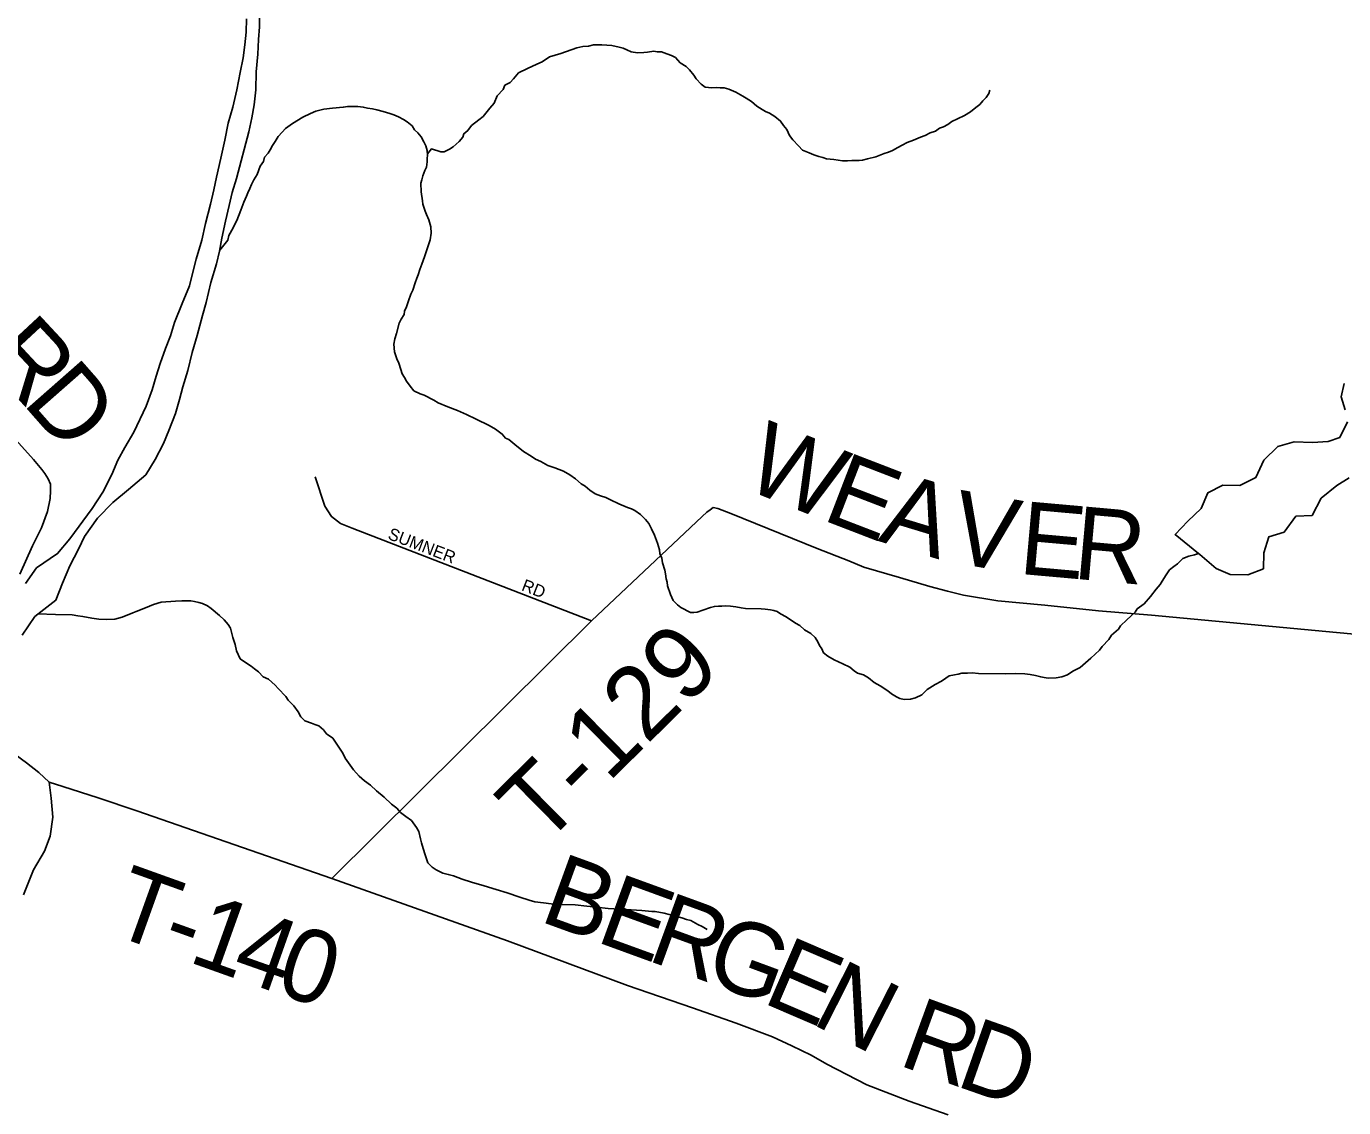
# Model space of a CAD drawing. Extents: x 1310247 to 1664935, y 235267 to 584339.
# Drawn here: x 1507738 to 1513158, y 425963 to 430411 of the extents above; entities that cross this region are included whole.
import ezdxf

# ---------------------------------------------------------------- set-up
doc = ezdxf.new("R2010")
doc.units = 0
for name, color, linetype in [('GM_X_County_Road', 7, 'Continuous'), ('GM_X_County_Road_Text', 7, 'Continuous'), ('GM_X_Major_River', 7, 'Continuous'), ('GM_X_Minor_River', 7, 'Continuous'), ('GM_X_Township_Road', 7, 'Continuous'), ('GM_X_Township_Road_Text', 7, 'Continuous'), ('GM_X_Township_Subdivision', 7, 'Continuous'), ('GM_X_Township_Subdivision_Text', 7, 'Continuous')]:
    doc.layers.add(name, color=color, linetype=linetype)

msp = doc.modelspace()

# ---------------------------------------------------------------- linework, layer by layer
at = {"layer": 'GM_X_County_Road'}
for points in [[(1507710.8, 428157.8), (1507763.7, 428274.3), (1507801, 428348.1), (1507824.7, 428415.5), (1507836.6, 428469.3), (1507837.1, 428499.7), (1507837.1, 428528.2), (1507828.3, 428549.9), (1507814.2, 428571.3), (1507801.4, 428587.7), (1507768.2, 428628.7), (1507694.4, 428710.7)], [(1507727.1, 426837.7), (1507767.9, 426940.4), (1507812.2, 427017.3), (1507836.1, 427079.7), (1507846.6, 427157.8), (1507840.4, 427235.2), (1507832.1, 427301.2), (1507790.1, 427340.9), (1507739.3, 427381.1), (1507692.1, 427415)]]:
    msp.add_lwpolyline(points, dxfattribs=at)
at = {"layer": 'GM_X_Major_River'}
for points in [[(1508643.4, 430441.5), (1508642.5, 430387.5), (1508637.6, 430335.5), (1508630.7, 430281.6), (1508617.7, 430221.7), (1508604.4, 430149.9), (1508587.2, 430078.1), (1508568.1, 430012.3), (1508554.9, 429942.5), (1508537.7, 429868.7), (1508520.4, 429790.9), (1508509.5, 429739), (1508496.5, 429679.1), (1508475.1, 429599.4), (1508460, 429531.6), (1508436.7, 429453.9), (1508423.7, 429400), (1508408.8, 429344.2), (1508379.6, 429270.6)], [(1508698, 430476.6), (1508696.8, 430408.6), (1508693.9, 430356.6), (1508690.9, 430296.6), (1508683.6, 430224.6), (1508682.4, 430150.5), (1508675.3, 430088.6), (1508666.4, 430034.6), (1508653.4, 429976.8), (1508602.2, 429785.5), (1508585.2, 429727.7), (1508572.3, 429673.8), (1508557.2, 429610), (1508542, 429540.2)], [(1508542, 429540.2), (1508533.1, 429486.3), (1508520.2, 429434.4), (1508496.9, 429356.7), (1508477.5, 429275), (1508462.6, 429221.2), (1508441.2, 429139.4), (1508420.1, 429069.7), (1508402.8, 428995.9), (1508381.7, 428928.2), (1508368.8, 428876.3), (1508351.8, 428818.6), (1508324.6, 428748.9), (1508301.8, 428695.3), (1508268.7, 428629.8), (1508229.6, 428566.3), (1508158.7, 428505.5), (1508093.8, 428452.5), (1508030.8, 428387.5), (1507977.5, 428312.4), (1507952.7, 428260.7), (1507917.5, 428191.2), (1507886.3, 428119.7), (1507859.2, 428050.1), (1507772.5, 427983.7)], [(1508379.6, 429270.6), (1508348.3, 429193.1), (1508331.3, 429137.3), (1508310.5, 429085.6), (1508289.4, 429023.9), (1508272.6, 428972.1), (1508255.6, 428916.3), (1508230.5, 428848.7), (1508180.7, 428741.4), (1508143.6, 428678), (1508114.8, 428626.4), (1508089.8, 428566.8), (1508052.6, 428495.3), (1508009.5, 428428), (1507917.5, 428303.4), (1507866.5, 428242.2), (1507780.4, 428183.7)], [(1507780.4, 428183.7), (1507735.1, 428118.5)], [(1507772.5, 427983.7), (1507721, 427906.5)]]:
    msp.add_lwpolyline(points, dxfattribs=at)
at = {"layer": 'GM_X_Minor_River'}
for points in [[(1509388.8, 429886.8), (1509405.7, 429907.6), (1509443.5, 429894.9), (1509457.5, 429894.6), (1509479.7, 429906.3), (1509493.9, 429916.1), (1509518.3, 429937.7), (1509534.6, 429955.5), (1509538.8, 429969.5), (1509555.1, 429983.2), (1509569.4, 430003), (1509599.9, 430026.5), (1509618.1, 430040.3), (1509644.7, 430073.9), (1509663.1, 430095.6), (1509675.6, 430125.5), (1509700, 430151.1), (1509706.3, 430169.1), (1509728.6, 430180.7), (1509742.8, 430194.5), (1509763.3, 430220.2), (1509799.6, 430237.7), (1509837.9, 430255), (1509860.1, 430264.7), (1509890.5, 430286.2), (1509936.7, 430299.5), (1510003.2, 430322.4), (1510027.3, 430328), (1510051.4, 430329.5), (1510071.5, 430335.2), (1510105.5, 430334.6), (1510147.5, 430331.9), (1510177.4, 430325.4), (1510193.4, 430321.1), (1510209.3, 430314.8), (1510227.1, 430306.5), (1510253.1, 430302), (1510279.1, 430303.5), (1510293.2, 430305.3), (1510319.3, 430308.9), (1510333.2, 430306.6), (1510351.3, 430306.3), (1510373.1, 430297.9), (1510393.1, 430291.6), (1510408.9, 430283.3), (1510428.6, 430260.9), (1510452.3, 430246.4), (1510466.1, 430232.1), (1510483.8, 430209.8), (1510493.5, 430195.6), (1510515.2, 430173.1), (1510531, 430160.8), (1510559, 430158.3), (1510579, 430160), (1510593, 430157.8), (1510609, 430157.5), (1510629, 430153.1), (1510656.8, 430140.6), (1510686.5, 430124.1), (1510700.4, 430115.8), (1510722.2, 430101.4), (1510743.9, 430083), (1510765.7, 430068.5), (1510779.6, 430060.3), (1510795.5, 430054), (1510817.2, 430039.6), (1510841, 430021.1), (1510852.7, 430002.9), (1510866.4, 429986.6), (1510878, 429962.3), (1510891.7, 429944), (1510915.3, 429919.6), (1510931, 429901.2), (1510958.9, 429890.7), (1510978.8, 429882.4), (1510998.7, 429876), (1511014.6, 429871.7), (1511030.5, 429865.4), (1511060.5, 429862.9), (1511096.5, 429858.3), (1511116.5, 429857.9), (1511134.5, 429859.6), (1511164.6, 429859.1), (1511178.6, 429860.9), (1511198.7, 429866.5), (1511232.9, 429874), (1511267.1, 429887.4), (1511285.2, 429893.1), (1511301.4, 429900.9), (1511323.6, 429912.5), (1511341.8, 429922.2), (1511362, 429933.9), (1511388.2, 429943.5), (1511416.4, 429955), (1511436.5, 429962.7), (1511456.7, 429972.4), (1511478.9, 429980), (1511495.1, 429991.8), (1511511.2, 429997.5), (1511529.4, 430007.2), (1511545.6, 430019)], [(1511545.6, 430019), (1511569.8, 430030.6), (1511598.1, 430044.1), (1511622.3, 430059.8), (1511644.7, 430077.4), (1511660.9, 430089.2), (1511673.1, 430105), (1511687.4, 430118.8), (1511697.7, 430134.6), (1511701.9, 430148.6)], [(1508533.8, 429490.7), (1508566.6, 429531), (1508570.9, 429551), (1508589.5, 429582.8), (1508595.7, 429596.7), (1508604, 429612.6), (1508620.7, 429654.4), (1508633.3, 429688.3), (1508643.7, 429712.2), (1508649.9, 429726.1), (1508658.2, 429744), (1508664.5, 429760), (1508674.8, 429779.8), (1508687.2, 429801.7), (1508699.8, 429835.6), (1508714.1, 429855.4), (1508718.5, 429873.3), (1508732.7, 429889.1), (1508741, 429903), (1508751.3, 429920.9), (1508761.6, 429936.8), (1508773.9, 429958.6), (1508790.2, 429976.4), (1508804.5, 429990.2), (1508832.9, 430011.7), (1508875.3, 430037.1), (1508907.6, 430052.5), (1508929.8, 430062.2), (1508962, 430069.7), (1508998.1, 430075), (1509042.2, 430078.3), (1509060.3, 430082), (1509102.3, 430081.3), (1509124.3, 430078.9), (1509142.2, 430074.6), (1509162.2, 430072.2), (1509180.1, 430067.9), (1509206.1, 430061.4), (1509234, 430052.9), (1509249.9, 430046.6), (1509269.7, 430038.3), (1509289.6, 430027.9), (1509305.4, 430017.6), (1509325.2, 430001.2), (1509334.9, 429985), (1509348.7, 429972.7), (1509362.5, 429956.5), (1509374.1, 429936.2), (1509381.9, 429920), (1509387.5, 429899.9), (1509389.2, 429881.8), (1509387, 429867.8), (1509386.8, 429853.8), (1509384.4, 429831.7), (1509378.1, 429817.8), (1509369.8, 429795.9), (1509365.5, 429779.9), (1509361.3, 429766), (1509362.7, 429729.8), (1509368.1, 429693.7), (1509369.8, 429679.6), (1509379.4, 429651.3), (1509385.1, 429637.2), (1509394.8, 429615), (1509402.3, 429586.8), (1509403.9, 429560.7), (1509399.4, 429532.7), (1509391, 429508.8), (1509382.5, 429482.8), (1509376.2, 429462.9), (1509365.7, 429433), (1509357.3, 429411.1), (1509350.9, 429389.1), (1509344.7, 429375.2), (1509338.4, 429355.3), (1509327.9, 429325.4), (1509319.6, 429309.5), (1509311.1, 429281.5), (1509302.7, 429257.6), (1509294.4, 429239.7), (1509292.2, 429225.7), (1509279.8, 429205.9), (1509271.5, 429190), (1509260.8, 429148.1), (1509254.5, 429126.1), (1509250.1, 429104.1), (1509253.5, 429072), (1509263.1, 429043.7), (1509270.8, 429025.6), (1509278.4, 428999.4), (1509284.1, 428981.2), (1509293.8, 428967), (1509301.6, 428950.8), (1509317.2, 428930.5), (1509333, 428912.2), (1509358.8, 428899.7), (1509374.7, 428893.4), (1509414.4, 428872.7), (1509432.2, 428862.3), (1509472, 428845.6), (1509511.8, 428830.9)], [(1513160.5, 428942.3), (1513147.4, 428886.5), (1513164.4, 428834)], [(1509511.8, 428830.9), (1509549.5, 428814.2), (1509589.2, 428795.5), (1509642.8, 428768.5), (1509668.6, 428754), (1509696.3, 428733.4), (1509710, 428717.1), (1509723.9, 428710.9), (1509747.6, 428690.4), (1509783.2, 428661.8), (1509814.9, 428643.1), (1509832.7, 428630.8), (1509854.6, 428620.4), (1509884.3, 428603.8), (1509912.2, 428595.3), (1509948, 428580.7), (1509973.8, 428566.2), (1509997.5, 428549.8), (1510021.2, 428529.3), (1510037, 428519), (1510056.8, 428502.6), (1510078.6, 428488.2), (1510100.4, 428479.8), (1510122.4, 428473.4), (1510142.2, 428463), (1510176, 428446.4), (1510211.7, 428431.7), (1510227.7, 428425.5), (1510241.6, 428419.2), (1510265.3, 428402.7), (1510285, 428382.3), (1510298.7, 428366.1), (1510310.4, 428343.8), (1510321.9, 428317.5), (1510335.4, 428285.2), (1510342.9, 428257), (1510344.7, 428242.9), (1510352.4, 428222.8), (1510356.1, 428204.6), (1510365.6, 428174.4), (1510367.3, 428158.3), (1510371, 428138.2), (1510374.7, 428124.1), (1510376.5, 428110), (1510387.9, 428073.7), (1510399.5, 428049.5), (1510417.2, 428031.1), (1510431.1, 428020.8), (1510470.8, 428000.1), (1510484.8, 427999.9), (1510498.8, 428001.6), (1510521, 428009.3), (1510553.2, 428020.7), (1510569.3, 428024.5), (1510585.3, 428026.2), (1510599.3, 428026), (1510615.4, 428027.7), (1510635.3, 428025.3), (1510657.3, 428023), (1510679.3, 428018.6), (1510697.2, 428016.2), (1510761.3, 428015.1), (1510777.3, 428012.8), (1510799.2, 428010.5), (1510813.2, 428008.2), (1510827.2, 428004), (1510841, 427993.7), (1510864.8, 427981.3), (1510902.4, 427956.5), (1510920.3, 427946.2), (1510940, 427927.8), (1510965.8, 427913.3), (1510983.5, 427897), (1510995.2, 427878.7), (1511001, 427864.6), (1511010.8, 427850.4), (1511018.5, 427834.2), (1511036.3, 427819.9), (1511062.1, 427805.4), (1511097.8, 427788.7), (1511125.6, 427774.2), (1511143.4, 427759.9), (1511157.2, 427749.6), (1511183.1, 427743.1), (1511202.9, 427730.8), (1511226.7, 427712.3), (1511250.4, 427697.8), (1511282.1, 427677.2), (1511297.9, 427664.9), (1511317.7, 427652.6), (1511331.7, 427646.3), (1511349.6, 427642), (1511375.6, 427643.5), (1511395.8, 427649.2), (1511422, 427660.8), (1511444.4, 427682.5), (1511476.8, 427704), (1511503, 427717.5), (1511521.2, 427729.3), (1511535.4, 427739), (1511557.5, 427742.7)], [(1513173.4, 428783.8), (1513142.2, 428720.3)], [(1513142.2, 428720.3), (1513093.9, 428703.2), (1513029.7, 428698.5), (1512953.8, 428702), (1512887.4, 428683.2), (1512830.2, 428626.2), (1512796.9, 428554.8), (1512730.2, 428522), (1512660.2, 428523.4), (1512599.6, 428492.5), (1512572.3, 428427), (1512517.3, 428376), (1512464.2, 428320.9), (1512560.8, 428242.7)], [(1512560.8, 428242.7), (1512566.7, 428238.8), (1512633.6, 428181.4), (1512691.1, 428156.3), (1512763.1, 428154.9), (1512827.6, 428179.7), (1512828.9, 428245.8), (1512850.2, 428311.4), (1512912.6, 428330.2), (1512961.9, 428395.4), (1513027.9, 428398.1), (1513065.3, 428469.5), (1513130.4, 428522.3), (1513181, 428553.4)], [(1511557.5, 427742.7), (1511571.6, 427746.4), (1511587.6, 427750.2), (1511609.7, 427749.8), (1511629.7, 427751.5), (1511655.7, 427749), (1511765.8, 427747.1), (1511805.8, 427748.4), (1511845.8, 427747.7), (1511867.8, 427745.3), (1511889.8, 427740.9), (1511911.7, 427734.5), (1511925.7, 427732.3), (1511941.6, 427730), (1511975.7, 427731.4), (1511997.8, 427735.1), (1512021.9, 427742.7), (1512044.2, 427758.3), (1512074.5, 427773.8), (1512117.2, 427811.2), (1512153.8, 427844.7), (1512164, 427860.5), (1512192.5, 427888.1), (1512202.8, 427906), (1512231.3, 427931.6), (1512239.5, 427945.5), (1512266, 427969.1), (1512300.5, 428000.5), (1512308.8, 428014.5), (1512337.1, 428036), (1512363.7, 428065.6), (1512386.2, 428095.3), (1512402.5, 428115.1), (1512410.8, 428129), (1512427.2, 428154.8), (1512441.6, 428174.6), (1512459.8, 428188.3), (1512474, 428200.1), (1512496.4, 428221.8), (1512520.6, 428231.4), (1512544.7, 428237), (1512560.8, 428242.7)], [(1507785.7, 427993.8), (1507858.1, 427991.1), (1507926.1, 427990), (1507950.1, 427985.5), (1507970.1, 427983.2), (1508008, 427976.5), (1508035.9, 427972), (1508066, 427971.5), (1508102, 427972.9), (1508132.2, 427980.4), (1508176.5, 427997.7), (1508190.6, 428003.4), (1508228.9, 428018.8), (1508261.2, 428032.3), (1508293.4, 428041.8), (1508351.5, 428046.8), (1508377.6, 428048.3), (1508415.6, 428047.7), (1508429.6, 428045.4), (1508447.5, 428041.1), (1508463.4, 428036.8), (1508483.3, 428026.5), (1508499.1, 428016.1), (1508532.7, 427987.5), (1508552.4, 427969.1), (1508568.1, 427950.8), (1508577.8, 427934.6), (1508587.2, 427896.3), (1508596.7, 427868.1), (1508602.3, 427841.9), (1508617.8, 427809.5), (1508647.5, 427789), (1508663.3, 427778.7), (1508677.1, 427768.4), (1508693, 427756.1), (1508712.6, 427735.7), (1508734.5, 427725.3), (1508762.1, 427700.8), (1508773.9, 427686.5), (1508805.4, 427653.9), (1508815.1, 427639.7), (1508838.7, 427615.2), (1508856.3, 427590.8), (1508868, 427570.6), (1508883.8, 427554.3), (1508911.6, 427543.8), (1508925.6, 427539.5), (1508941.5, 427533.2), (1508961.2, 427516.8), (1508972.9, 427500.6), (1508998.7, 427482.1), (1509039.7, 427421.2), (1509049.3, 427401), (1509063, 427380.7), (1509084.6, 427352.3), (1509108.1, 427325.8), (1509129.9, 427307.4), (1509153.6, 427288.9), (1509179.2, 427266.4), (1509210.8, 427239.8), (1509240.3, 427211.2), (1509262.1, 427194.8), (1509277.8, 427176.5), (1509299.6, 427160), (1509323.3, 427143.6), (1509342.8, 427115.2), (1509352.6, 427099), (1509360.1, 427068.8), (1509363.8, 427052.6), (1509371.4, 427028.4), (1509379, 427002.2), (1509390.4, 426970), (1509408.2, 426951.6), (1509424, 426941.3), (1509451.8, 426926.8), (1509473.7, 426922.4), (1509495.6, 426916), (1509531.5, 426903.3), (1509569.3, 426890.6), (1509621.1, 426875.7), (1509670.9, 426860.8), (1509716.7, 426846), (1509768.5, 426829), (1509806.3, 426816.4), (1509830.2, 426809.9), (1509866.1, 426805.3), (1509898.1, 426800.7), (1509942.1, 426798), (1509996.1, 426797), (1510044.1, 426792.2), (1510084.1, 426787.5), (1510132, 426782.6), (1510178, 426779.8), (1510226, 426777), (1510270, 426774.2), (1510312, 426769.5), (1510326, 426769.3), (1510361.9, 426762.6), (1510403.8, 426751.9), (1510435.7, 426743.3), (1510453.6, 426737)], [(1510453.6, 426737), (1510471.5, 426732.7), (1510501.3, 426716.1), (1510519.1, 426707.8), (1510539, 426695.4)]]:
    msp.add_lwpolyline(points, dxfattribs=at)
at = {"layer": 'GM_X_Township_Road'}
for points in [[(1508994.7, 426905), (1510063.4, 427965.4), (1510519, 428394.9), (1510537.3, 428412.6), (1510551.5, 428422.3), (1510563.7, 428432), (1510583.6, 428427.6), (1510637, 428406.4), (1510991.3, 428262.6), (1511121.9, 428211.7), (1511183.3, 428186.3), (1511330.1, 428143.1), (1511455.1, 428106.4), (1511528.6, 428086.8), (1511594.1, 428071.4), (1511735.4, 428048.3), (1511928.7, 428030), (1512149.8, 428007.2), (1512367, 427988.5), (1515485.5, 427696.7)], [(1507832.1, 427301.2), (1507888.6, 427283.2), (1508033.8, 427237.7), (1508192.9, 427184.1), (1508994.7, 426905), (1509717.1, 426648.8), (1510211.5, 426464.6), (1510478.5, 426373.6), (1510658.1, 426310.7), (1510808.5, 426254.7), (1510887.8, 426217.4), (1510967.1, 426178.9), (1511031.3, 426141.6), (1511196.8, 426056.4), (1511370.6, 425988.8), (1511530.4, 425932.8)]]:
    msp.add_lwpolyline(points, dxfattribs=at)
at = {"layer": 'GM_X_Township_Subdivision'}
msp.add_lwpolyline([(1510063.4, 427965.4), (1509078.2, 428346.1), (1509030.7, 428365.2), (1508993.4, 428394), (1508966.4, 428436.6), (1508927.1, 428557.6)], dxfattribs=at)

# ---------------------------------------------------------------- texts
at = {"layer": 'GM_X_County_Road_Text'}
for s, rotation, p in [('R', 312.9269, (1507551.7, 429041.4)), ('D', 311.3244, (1507718.1, 428862.7))]:
    msp.add_text(s, height=300, rotation=rotation, dxfattribs=at).set_placement(p)
at = {"layer": 'GM_X_Township_Road_Text'}
for s, rotation, p in [('W', 338.2114, (1510679.2, 428514.2)), ('E', 338.9279, (1511005.8, 428383.6)), ('A', 343.1142, (1511237.8, 428295.2)), ('V', 349.8794, (1511528, 428209.5)), ('E', 354.9169, (1511816.4, 428159.3)), ('R', 354.8805, (1512039.9, 428139.4)), ('T-129', 44.6158, (1509862.4, 427031.6)), ('B', 339.9949, (1509842.8, 426732.3)), ('T', 340.2666, (1508070.3, 426682.5)), ('E', 339.9973, (1510074.4, 426648)), ('1', 340.3288, (1508397.9, 426565)), ('R', 339.9912, (1510285.2, 426571.3)), ('-', 340.2616, (1508281.5, 426606.7)), ('4', 340.5306, (1508572.9, 426502.4)), ('0', 341.4515, (1508752.1, 426439.1)), ('G', 339.7458, (1510516.4, 426487.1)), ('E', 336.766, (1510760.3, 426397.2)), ('N', 333.0228, (1510961.8, 426310.9)), ('R', 339.9888, (1511319.1, 426140.4)), ('D', 340.662, (1511554.3, 426054.8))]:
    msp.add_text(s, height=300, rotation=rotation, dxfattribs=at).set_placement(p)
at = {"layer": 'GM_X_Township_Subdivision_Text'}
for s, rotation, p in [('SUMNER', 339.1024, (1509221.9, 428303.4)), ('RD', 338.7472, (1509772, 428092.1))]:
    msp.add_text(s, height=50, rotation=rotation, dxfattribs=at).set_placement(p)

doc.saveas('drawing.dxf')
